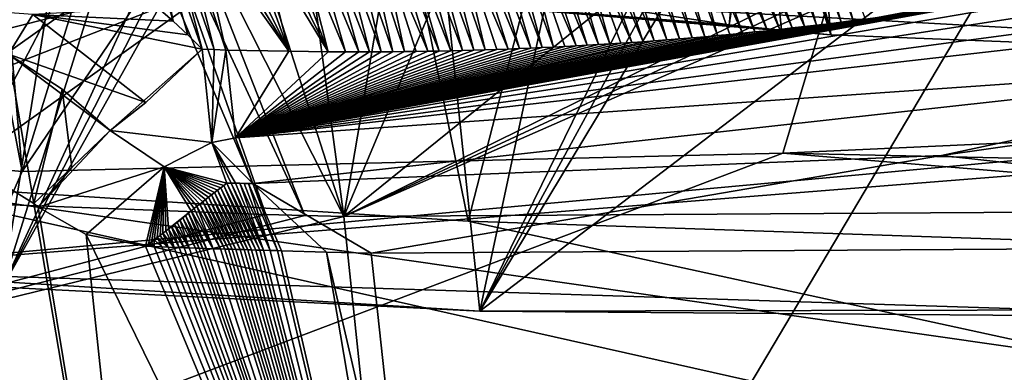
# Model space of a CAD drawing. Header units: metres. Extents: x -147 to 294, y -23 to 81.
# Tile 497 of 656: x 229.338 to 231.116, y 24.002 to 24.639. Entities that reach past the tile are written whole.
import ezdxf

# ---------------------------------------------------------------- set-up
doc = ezdxf.new("R2010")
doc.units = ezdxf.units.M
doc.layers.add('solid_AVA_153', color=7, linetype='CONTINUOUS')

msp = doc.modelspace()

# ---------------------------------------------------------------- linework, layer by layer
at = {"layer": 'solid_AVA_153'}
for points in [[(234.527771, 28.299406, 254.160568), (235.382919, 20.174784, 271.545105), (221.667358, 19.119045, 269.910767)], [(223.232788, 27.505173, 252.498367), (234.527771, 28.299406, 254.160568), (221.667358, 19.119045, 269.910767)], [(231.788284, 27.968613, 167.81636), (229.342712, 24.364538, 167.090698), (230.716019, 24.397804, 167.066559)], [(230.418427, 27.847347, 167.82135), (229.342712, 24.364538, 167.090698), (231.788284, 27.968613, 167.81636)], [(231.788284, 27.968613, 167.81636), (230.716019, 24.397804, 167.066559), (232.094391, 24.461035, 167.048798)], [(229.048569, 27.735134, 167.828293), (229.342712, 24.364538, 167.090698), (230.418427, 27.847347, 167.82135)], [(228.693146, 27.772011, 167.697784), (228.984421, 24.396385, 166.955826), (229.342712, 24.364538, 167.090698)], [(228.693146, 27.772011, 167.697784), (229.342712, 24.364538, 167.090698), (229.048569, 27.735134, 167.828293)], [(231.422058, 24.233898, 136.420288), (231.053345, 27.463837, 137.276535), (231.062439, 27.465784, 137.27301)], [(231.431946, 24.233759, 136.415985), (231.062439, 27.465784, 137.27301), (231.071548, 27.46773, 137.269501)], [(231.431946, 24.233759, 136.415985), (231.422058, 24.233898, 136.420288), (231.062439, 27.465784, 137.27301)], [(231.441818, 24.233624, 136.411713), (231.071548, 27.46773, 137.269501), (231.080643, 27.469671, 137.266006)], [(231.441818, 24.233624, 136.411713), (231.431946, 24.233759, 136.415985), (231.071548, 27.46773, 137.269501)], [(231.451691, 24.23349, 136.407455), (231.080643, 27.469671, 137.266006), (231.089752, 27.471611, 137.262527)], [(231.451691, 24.23349, 136.407455), (231.441818, 24.233624, 136.411713), (231.080643, 27.469671, 137.266006)], [(231.451691, 24.23349, 136.407455), (231.089752, 27.471611, 137.262527), (231.098877, 27.473549, 137.259064)], [(231.461548, 24.23336, 136.403214), (231.098877, 27.473549, 137.259064), (231.107986, 27.475481, 137.2556)], [(231.461548, 24.23336, 136.403214), (231.451691, 24.23349, 136.407455), (231.098877, 27.473549, 137.259064)], [(231.47139, 24.233234, 136.399002), (231.107986, 27.475481, 137.2556), (231.117111, 27.477413, 137.252151)], [(231.47139, 24.233234, 136.399002), (231.461548, 24.23336, 136.403214), (231.107986, 27.475481, 137.2556)], [(231.332581, 24.235291, 136.459961), (230.971695, 27.446177, 137.308716), (230.980759, 27.448151, 137.305099)], [(231.34256, 24.235123, 136.455475), (230.980759, 27.448151, 137.305099), (230.989807, 27.450121, 137.301483)], [(231.34256, 24.235123, 136.455475), (231.332581, 24.235291, 136.459961), (230.980759, 27.448151, 137.305099)], [(231.352539, 24.234959, 136.450989), (230.989807, 27.450121, 137.301483), (230.998871, 27.452089, 137.297882)], [(231.352539, 24.234959, 136.450989), (231.34256, 24.235123, 136.455475), (230.989807, 27.450121, 137.301483)], [(231.362503, 24.234797, 136.446533), (230.998871, 27.452089, 137.297882), (231.007935, 27.454054, 137.294296)], [(231.362503, 24.234797, 136.446533), (231.352539, 24.234959, 136.450989), (230.998871, 27.452089, 137.297882)], [(231.372452, 24.234638, 136.442108), (231.007935, 27.454054, 137.294296), (231.017014, 27.456017, 137.290726)], [(231.372452, 24.234638, 136.442108), (231.362503, 24.234797, 136.446533), (231.007935, 27.454054, 137.294296)], [(231.382401, 24.234484, 136.437698), (231.017014, 27.456017, 137.290726), (231.026093, 27.457975, 137.287155)], [(231.382401, 24.234484, 136.437698), (231.372452, 24.234638, 136.442108), (231.017014, 27.456017, 137.290726)], [(231.392334, 24.234333, 136.433319), (231.026093, 27.457975, 137.287155), (231.035172, 27.459932, 137.2836)], [(231.392334, 24.234333, 136.433319), (231.382401, 24.234484, 136.437698), (231.026093, 27.457975, 137.287155)], [(231.402252, 24.234184, 136.428955), (231.035172, 27.459932, 137.2836), (231.04425, 27.461885, 137.28006)], [(231.402252, 24.234184, 136.428955), (231.392334, 24.234333, 136.433319), (231.035172, 27.459932, 137.2836)], [(231.412155, 24.234039, 136.424606), (231.04425, 27.461885, 137.28006), (231.053345, 27.463837, 137.276535)], [(231.412155, 24.234039, 136.424606), (231.402252, 24.234184, 136.428955), (231.04425, 27.461885, 137.28006)], [(231.422058, 24.233898, 136.420288), (231.412155, 24.234039, 136.424606), (231.053345, 27.463837, 137.276535)], [(229.573975, 27.089916, 138.051453), (230.962646, 27.444201, 137.312363), (230.148026, 24.274893, 137.127045)], [(230.962646, 27.444201, 137.312363), (231.322632, 24.235458, 136.464462), (230.148026, 24.274893, 137.127045)], [(230.971695, 27.446177, 137.308716), (231.322632, 24.235458, 136.464462), (230.962646, 27.444201, 137.312363)], [(231.332581, 24.235291, 136.459961), (231.322632, 24.235458, 136.464462), (230.971695, 27.446177, 137.308716)], [(229.573975, 27.089916, 138.051453), (228.658447, 24.377438, 138.441971), (228.385376, 26.680498, 139.061249)], [(229.573975, 27.089916, 138.051453), (228.85643, 24.361027, 138.227112), (228.658447, 24.377438, 138.441971)], [(229.573975, 27.089916, 138.051453), (229.060745, 24.344807, 138.020325), (228.85643, 24.361027, 138.227112)], [(229.573975, 27.089916, 138.051453), (230.148026, 24.274893, 137.127045), (229.060745, 24.344807, 138.020325)], [(230.403793, 24.661949, 148.47113), (230.61908, 24.629347, 148.799438), (230.846268, 26.868238, 149.666443)], [(230.846268, 26.868238, 149.666443), (230.61908, 24.629347, 148.799438), (230.893021, 26.847998, 149.707748)], [(230.893021, 26.847998, 149.707748), (230.61908, 24.629347, 148.799438), (230.676331, 25.002514, 148.966187)], [(230.968872, 26.822517, 149.755569), (230.859222, 26.156347, 149.471207), (232.763168, 24.534174, 149.843094)], [(232.752899, 26.800659, 150.500519), (230.968872, 26.822517, 149.755569), (232.763168, 24.534174, 149.843094)], [(227.92778, 24.270731, 266.116913), (230.11496, 26.284615, 262.166473), (225.62291, 25.173506, 263.347839)], [(227.92778, 24.270731, 266.116913), (231.342484, 25.136766, 265.190857), (230.11496, 26.284615, 262.166473)], [(230.859222, 26.156347, 149.471207), (230.75235, 25.48901, 149.181061), (232.763168, 24.534174, 149.843094)], [(232.321213, 25.754478, 159.263), (232.56311, 24.117029, 158.804382), (230.169098, 24.112486, 158.650375)], [(231.115067, 25.681671, 159.181564), (232.321213, 25.754478, 159.263), (230.169098, 24.112486, 158.650375)], [(231.018219, 25.672279, 159.172348), (231.115067, 25.681671, 159.181564), (230.169098, 24.112486, 158.650375)], [(231.018219, 25.672279, 159.172348), (230.169098, 24.112486, 158.650375), (230.923355, 25.654316, 159.160538)], [(230.475861, 25.548956, 159.095535), (230.923355, 25.654316, 159.160538), (230.169098, 24.112486, 158.650375)], [(229.24559, 25.577009, 158.937607), (229.516846, 25.468845, 158.961182), (229.307098, 24.155605, 158.516327)], [(230.475861, 25.548956, 159.095535), (230.169098, 24.112486, 158.650375), (230.028778, 25.445148, 159.025528)], [(230.75235, 25.48901, 149.181061), (230.743423, 25.432362, 149.156174), (232.763168, 24.534174, 149.843094)], [(229.516846, 25.468845, 158.961182), (229.697723, 25.406355, 158.973022), (229.307098, 24.155605, 158.516327)], [(230.028778, 25.445148, 159.025528), (230.169098, 24.112486, 158.650375), (229.307098, 24.155605, 158.516327)], [(229.957535, 25.428844, 159.01355), (230.028778, 25.445148, 159.025528), (229.307098, 24.155605, 158.516327)], [(229.886398, 25.412807, 159.000732), (229.957535, 25.428844, 159.01355), (229.307098, 24.155605, 158.516327)], [(230.743423, 25.432362, 149.156174), (230.734528, 25.375822, 149.131317), (232.763168, 24.534174, 149.843094)], [(229.697723, 25.406355, 158.973022), (229.886398, 25.412807, 159.000732), (229.307098, 24.155605, 158.516327)], [(230.734528, 25.375822, 149.131317), (230.676331, 25.002514, 148.966187), (230.80278, 24.611559, 148.925262)], [(230.734528, 25.375822, 149.131317), (230.80278, 24.611559, 148.925262), (232.763168, 24.534174, 149.843094)], [(230.263031, 23.315866, 268.81488), (231.342484, 25.136766, 265.190857), (227.92778, 24.270731, 266.116913)], [(230.263031, 23.315866, 268.81488), (232.590057, 23.918365, 268.171967), (231.342484, 25.136766, 265.190857)], [(230.676331, 25.002514, 148.966187), (230.61908, 24.629347, 148.799438), (230.713699, 24.62002, 148.865311)], [(230.676331, 25.002514, 148.966187), (230.713699, 24.62002, 148.865311), (230.80278, 24.611559, 148.925262)], [(229.698273, 24.703781, 148.853714), (225.137283, 24.96719, 155.149841), (226.473511, 24.547827, 157.022064)], [(229.523041, 24.903221, 163.86499), (229.783081, 24.286993, 160.594879), (229.212082, 24.308926, 160.512512)], [(229.395142, 24.895084, 163.784805), (229.523041, 24.903221, 163.86499), (229.212082, 24.308926, 160.512512)], [(229.395142, 24.895084, 163.784805), (229.212082, 24.308926, 160.512512), (229.322922, 24.872482, 163.64061)], [(229.566711, 24.902809, 163.873932), (229.783081, 24.286993, 160.594879), (229.523041, 24.903221, 163.86499)], [(229.566711, 24.902809, 163.873932), (229.853256, 24.285063, 160.602249), (229.783081, 24.286993, 160.594879)], [(229.612091, 24.901064, 163.875748), (229.853256, 24.285063, 160.602249), (229.566711, 24.902809, 163.873932)], [(229.612091, 24.901064, 163.875748), (229.923416, 24.28314, 160.608994), (229.853256, 24.285063, 160.602249)], [(229.727356, 24.895222, 163.871201), (229.923416, 24.28314, 160.608994), (229.612091, 24.901064, 163.875748)], [(229.727356, 24.895222, 163.871201), (229.842606, 24.889721, 163.86673), (229.923416, 24.28314, 160.608994)], [(230.026627, 24.88884, 163.897263), (229.923416, 24.28314, 160.608994), (229.842606, 24.889721, 163.86673)], [(229.923416, 24.28314, 160.608994), (231.254242, 24.902655, 164.073624), (231.334381, 24.903593, 164.078384)], [(232.427322, 24.299202, 160.781281), (229.923416, 24.28314, 160.608994), (231.334381, 24.903593, 164.078384)], [(229.923416, 24.28314, 160.608994), (230.183395, 24.902811, 163.999008), (230.685028, 24.898994, 164.036301)], [(230.026627, 24.88884, 163.897263), (230.183395, 24.902811, 163.999008), (229.923416, 24.28314, 160.608994)], [(229.923416, 24.28314, 160.608994), (231.176498, 24.899879, 164.068405), (231.254242, 24.902655, 164.073624)], [(229.923416, 24.28314, 160.608994), (230.685028, 24.898994, 164.036301), (231.176498, 24.899879, 164.068405)], [(230.755157, 24.6264, 161.536209), (230.659195, 24.888773, 161.576782), (230.637756, 24.885973, 161.565826)], [(230.755157, 24.6264, 161.536209), (230.680664, 24.891544, 161.587875), (230.659195, 24.888773, 161.576782)], [(230.777313, 24.628988, 161.548462), (230.702164, 24.894283, 161.599106), (230.680664, 24.891544, 161.587875)], [(230.755157, 24.6264, 161.536209), (230.777313, 24.628988, 161.548462), (230.680664, 24.891544, 161.587875)], [(230.799393, 24.631639, 161.560837), (230.723709, 24.89699, 161.610474), (230.702164, 24.894283, 161.599106)], [(230.777313, 24.628988, 161.548462), (230.799393, 24.631639, 161.560837), (230.702164, 24.894283, 161.599106)], [(230.821411, 24.634359, 161.573364), (230.74527, 24.899664, 161.621994), (230.723709, 24.89699, 161.610474)], [(230.799393, 24.631639, 161.560837), (230.821411, 24.634359, 161.573364), (230.723709, 24.89699, 161.610474)], [(230.843338, 24.637152, 161.586029), (230.766861, 24.902304, 161.633667), (230.74527, 24.899664, 161.621994)], [(230.821411, 24.634359, 161.573364), (230.843338, 24.637152, 161.586029), (230.74527, 24.899664, 161.621994)], [(230.843338, 24.637152, 161.586029), (230.865219, 24.640009, 161.598831), (230.766861, 24.902304, 161.633667)], [(229.543777, 24.879955, 161.216949), (229.587524, 24.661041, 161.157669), (229.615341, 24.636473, 161.155014)], [(229.570816, 24.861389, 161.216232), (229.543777, 24.879955, 161.216949), (229.615341, 24.636473, 161.155014)], [(230.598129, 24.610125, 161.454529), (230.527908, 24.871094, 161.511536), (230.503418, 24.867661, 161.499847)], [(230.643356, 24.614426, 161.477112), (230.552475, 24.874496, 161.523422), (230.527908, 24.871094, 161.511536)], [(230.620773, 24.612244, 161.465744), (230.643356, 24.614426, 161.477112), (230.527908, 24.871094, 161.511536)], [(230.598129, 24.610125, 161.454529), (230.620773, 24.612244, 161.465744), (230.527908, 24.871094, 161.511536)], [(230.665848, 24.616676, 161.488632), (230.573715, 24.877405, 161.533813), (230.552475, 24.874496, 161.523422)], [(230.643356, 24.614426, 161.477112), (230.665848, 24.616676, 161.488632), (230.552475, 24.874496, 161.523422)], [(230.688293, 24.619003, 161.500305), (230.595016, 24.880287, 161.544342), (230.573715, 24.877405, 161.533813)], [(230.665848, 24.616676, 161.488632), (230.688293, 24.619003, 161.500305), (230.573715, 24.877405, 161.533813)], [(230.710648, 24.621401, 161.512131), (230.616364, 24.883144, 161.555008), (230.595016, 24.880287, 161.544342)], [(230.688293, 24.619003, 161.500305), (230.710648, 24.621401, 161.512131), (230.595016, 24.880287, 161.544342)], [(230.732941, 24.623869, 161.524094), (230.637756, 24.885973, 161.565826), (230.616364, 24.883144, 161.555008)], [(230.710648, 24.621401, 161.512131), (230.732941, 24.623869, 161.524094), (230.616364, 24.883144, 161.555008)], [(230.732941, 24.623869, 161.524094), (230.755157, 24.6264, 161.536209), (230.637756, 24.885973, 161.565826)], [(229.570816, 24.861389, 161.216232), (229.615341, 24.636473, 161.155014), (229.642166, 24.611256, 161.152084)], [(229.570816, 24.861389, 161.216232), (229.642166, 24.611256, 161.152084), (229.66803, 24.585445, 161.148895)], [(229.598999, 24.844454, 161.216263), (229.570816, 24.861389, 161.216232), (229.66803, 24.585445, 161.148895)], [(230.483887, 24.60059, 161.400772), (230.406403, 24.853657, 161.45491), (230.382401, 24.850098, 161.444122)], [(230.506882, 24.602345, 161.411209), (230.430496, 24.857195, 161.465866), (230.406403, 24.853657, 161.45491)], [(230.483887, 24.60059, 161.400772), (230.506882, 24.602345, 161.411209), (230.406403, 24.853657, 161.45491)], [(230.5298, 24.604177, 161.421799), (230.454712, 24.860708, 161.477005), (230.430496, 24.857195, 161.465866)], [(230.506882, 24.602345, 161.411209), (230.5298, 24.604177, 161.421799), (230.430496, 24.857195, 161.465866)], [(230.552643, 24.606089, 161.432556), (230.479019, 24.864197, 161.488327), (230.454712, 24.860708, 161.477005)], [(230.5298, 24.604177, 161.421799), (230.552643, 24.606089, 161.432556), (230.454712, 24.860708, 161.477005)], [(230.575424, 24.608072, 161.443466), (230.503418, 24.867661, 161.499847), (230.479019, 24.864197, 161.488327)], [(230.552643, 24.606089, 161.432556), (230.575424, 24.608072, 161.443466), (230.479019, 24.864197, 161.488327)], [(230.575424, 24.608072, 161.443466), (230.598129, 24.610125, 161.454529), (230.503418, 24.867661, 161.499847)], [(229.598999, 24.844454, 161.216263), (229.66803, 24.585445, 161.148895), (229.689377, 24.584728, 161.152756)], [(229.628143, 24.829241, 161.217087), (229.598999, 24.844454, 161.216263), (229.689377, 24.584728, 161.152756)], [(230.363266, 24.592602, 161.349167), (230.287537, 24.835644, 161.402847), (230.264053, 24.831964, 161.39299)], [(230.383484, 24.593794, 161.357452), (230.311111, 24.839296, 161.412888), (230.287537, 24.835644, 161.402847)], [(230.363266, 24.592602, 161.349167), (230.383484, 24.593794, 161.357452), (230.287537, 24.835644, 161.402847)], [(230.403671, 24.595043, 161.365875), (230.334778, 24.84292, 161.423126), (230.311111, 24.839296, 161.412888)], [(230.383484, 24.593794, 161.357452), (230.403671, 24.595043, 161.365875), (230.311111, 24.839296, 161.412888)], [(230.443878, 24.59771, 161.383072), (230.358536, 24.846519, 161.433533), (230.334778, 24.84292, 161.423126)], [(230.423798, 24.59635, 161.374405), (230.443878, 24.59771, 161.383072), (230.334778, 24.84292, 161.423126)], [(230.403671, 24.595043, 161.365875), (230.423798, 24.59635, 161.374405), (230.334778, 24.84292, 161.423126)], [(230.463913, 24.599123, 161.391861), (230.382401, 24.850098, 161.444122), (230.358536, 24.846519, 161.433533)], [(230.443878, 24.59771, 161.383072), (230.463913, 24.599123, 161.391861), (230.358536, 24.846519, 161.433533)], [(230.463913, 24.599123, 161.391861), (230.483887, 24.60059, 161.400772), (230.382401, 24.850098, 161.444122)], [(229.628143, 24.829241, 161.217087), (229.689377, 24.584728, 161.152756), (229.710648, 24.584087, 161.156708)], [(229.658066, 24.815826, 161.218719), (229.628143, 24.829241, 161.217087), (229.710648, 24.584087, 161.156708)], [(230.24086, 24.586636, 161.302124), (230.171066, 24.816973, 161.355392), (230.148056, 24.813156, 161.346451)], [(230.261383, 24.587492, 161.309647), (230.194168, 24.820761, 161.364517), (230.171066, 24.816973, 161.355392)], [(230.24086, 24.586636, 161.302124), (230.261383, 24.587492, 161.309647), (230.171066, 24.816973, 161.355392)], [(230.281845, 24.588404, 161.317291), (230.217377, 24.824522, 161.373825), (230.194168, 24.820761, 161.364517)], [(230.261383, 24.587492, 161.309647), (230.281845, 24.588404, 161.317291), (230.194168, 24.820761, 161.364517)], [(230.302277, 24.589373, 161.325073), (230.240677, 24.828257, 161.383316), (230.217377, 24.824522, 161.373825)], [(230.281845, 24.588404, 161.317291), (230.302277, 24.589373, 161.325073), (230.217377, 24.824522, 161.373825)], [(230.342987, 24.591471, 161.341003), (230.264053, 24.831964, 161.39299), (230.240677, 24.828257, 161.383316)], [(230.322647, 24.590395, 161.332977), (230.342987, 24.591471, 161.341003), (230.240677, 24.828257, 161.383316)], [(230.302277, 24.589373, 161.325073), (230.322647, 24.590395, 161.332977), (230.240677, 24.828257, 161.383316)], [(230.342987, 24.591471, 161.341003), (230.363266, 24.592602, 161.349167), (230.264053, 24.831964, 161.39299)], [(229.658066, 24.815826, 161.218719), (229.710648, 24.584087, 161.156708), (229.824158, 24.582001, 161.180374)], [(229.688522, 24.804264, 161.221222), (229.658066, 24.815826, 161.218719), (229.824158, 24.582001, 161.180374)], [(229.719055, 24.794628, 161.224594), (229.688522, 24.804264, 161.221222), (229.824158, 24.582001, 161.180374)], [(230.137589, 24.583239, 161.26651), (230.079559, 24.801544, 161.32074), (230.056915, 24.797621, 161.312546)], [(230.158325, 24.583803, 161.273361), (230.102295, 24.805443, 161.329132), (230.079559, 24.801544, 161.32074)], [(230.137589, 24.583239, 161.26651), (230.158325, 24.583803, 161.273361), (230.079559, 24.801544, 161.32074)], [(230.179031, 24.584423, 161.28035), (230.125122, 24.809313, 161.337692), (230.102295, 24.805443, 161.329132)], [(230.158325, 24.583803, 161.273361), (230.179031, 24.584423, 161.28035), (230.102295, 24.805443, 161.329132)], [(230.220306, 24.585838, 161.294739), (230.148056, 24.813156, 161.346451), (230.125122, 24.809313, 161.337692)], [(230.199692, 24.5851, 161.287476), (230.220306, 24.585838, 161.294739), (230.125122, 24.809313, 161.337692)], [(230.179031, 24.584423, 161.28035), (230.199692, 24.5851, 161.287476), (230.125122, 24.809313, 161.337692)], [(230.220306, 24.585838, 161.294739), (230.24086, 24.586636, 161.302124), (230.148056, 24.813156, 161.346451)], [(229.749649, 24.786831, 161.228836), (229.719055, 24.794628, 161.224594), (229.824158, 24.582001, 161.180374)], [(229.773575, 24.781982, 161.232712), (229.749649, 24.786831, 161.228836), (229.824158, 24.582001, 161.180374)], [(229.773575, 24.781982, 161.232712), (229.824158, 24.582001, 161.180374), (229.895065, 24.580711, 161.19693)], [(229.797729, 24.778187, 161.237061), (229.773575, 24.781982, 161.232712), (229.895065, 24.580711, 161.19693)], [(229.943756, 24.778015, 161.273727), (230.012222, 24.581059, 161.228149), (229.967255, 24.781649, 161.281601)], [(230.033218, 24.581276, 161.234207), (229.989517, 24.785681, 161.289063), (229.967255, 24.781649, 161.281601)], [(230.012222, 24.581059, 161.228149), (230.033218, 24.581276, 161.234207), (229.967255, 24.781649, 161.281601)], [(230.075089, 24.581888, 161.246719), (230.011887, 24.789688, 161.296707), (229.989517, 24.785681, 161.289063)], [(230.054169, 24.581553, 161.240402), (230.075089, 24.581888, 161.246719), (229.989517, 24.785681, 161.289063)], [(230.033218, 24.581276, 161.234207), (230.054169, 24.581553, 161.240402), (229.989517, 24.785681, 161.289063)], [(230.095963, 24.582281, 161.253189), (230.034348, 24.793667, 161.304535), (230.011887, 24.789688, 161.296707)], [(230.075089, 24.581888, 161.246719), (230.095963, 24.582281, 161.253189), (230.011887, 24.789688, 161.296707)], [(230.116791, 24.582731, 161.259781), (230.056915, 24.797621, 161.312546), (230.034348, 24.793667, 161.304535)], [(230.095963, 24.582281, 161.253189), (230.116791, 24.582731, 161.259781), (230.034348, 24.793667, 161.304535)], [(230.116791, 24.582731, 161.259781), (230.137589, 24.583239, 161.26651), (230.056915, 24.797621, 161.312546)], [(229.728271, 24.425663, 161.056717), (231.606567, 24.778027, 162.12851), (231.593262, 24.774866, 162.117523)], [(229.728271, 24.425663, 161.056717), (231.622879, 24.749063, 162.13205), (231.606567, 24.778027, 162.12851)], [(229.728271, 24.425663, 161.056717), (231.593262, 24.774866, 162.117523), (231.578354, 24.771357, 162.10527)], [(229.728271, 24.425663, 161.056717), (231.578354, 24.771357, 162.10527), (231.56337, 24.767866, 162.093033)], [(229.728271, 24.425663, 161.056717), (231.56337, 24.767866, 162.093033), (231.543518, 24.763294, 162.076904)], [(229.728271, 24.425663, 161.056717), (231.543518, 24.763294, 162.076904), (231.513794, 24.756554, 162.052948)], [(229.822159, 24.775452, 161.241913), (229.797729, 24.778187, 161.237061), (229.895065, 24.580711, 161.19693)], [(229.846756, 24.773806, 161.247253), (229.822159, 24.775452, 161.241913), (229.895065, 24.580711, 161.19693)], [(229.846756, 24.773806, 161.247253), (229.895065, 24.580711, 161.19693), (229.926727, 24.580757, 161.204971)], [(229.871307, 24.773254, 161.253113), (229.846756, 24.773806, 161.247253), (229.926727, 24.580757, 161.204971)], [(229.895706, 24.773787, 161.259476), (229.871307, 24.773254, 161.253113), (229.950531, 24.580729, 161.211182)], [(229.871307, 24.773254, 161.253113), (229.926727, 24.580757, 161.204971), (229.950531, 24.580729, 161.211182)], [(229.919891, 24.775383, 161.266357), (229.895706, 24.773787, 161.259476), (229.970108, 24.580795, 161.216431)], [(229.895706, 24.773787, 161.259476), (229.950531, 24.580729, 161.211182), (229.970108, 24.580795, 161.216431)], [(229.943756, 24.778015, 161.273727), (229.919891, 24.775383, 161.266357), (229.991196, 24.580898, 161.222229)], [(229.919891, 24.775383, 161.266357), (229.970108, 24.580795, 161.216431), (229.991196, 24.580898, 161.222229)], [(229.943756, 24.778015, 161.273727), (229.991196, 24.580898, 161.222229), (230.012222, 24.581059, 161.228149)], [(229.728271, 24.425663, 161.056717), (231.513794, 24.756554, 162.052948), (231.505142, 24.754614, 162.046021)], [(229.728271, 24.425663, 161.056717), (231.505142, 24.754614, 162.046021), (231.495636, 24.752499, 162.038437)], [(229.728271, 24.425663, 161.056717), (231.495636, 24.752499, 162.038437), (231.485245, 24.750198, 162.030182)], [(229.728271, 24.425663, 161.056717), (231.485245, 24.750198, 162.030182), (231.473846, 24.74769, 162.021149)], [(229.728271, 24.425663, 161.056717), (231.640244, 24.720163, 162.132675), (231.622879, 24.749063, 162.13205)], [(229.728271, 24.425663, 161.056717), (231.473846, 24.74769, 162.021149), (231.462021, 24.745106, 162.011826)], [(229.728271, 24.425663, 161.056717), (231.462021, 24.745106, 162.011826), (231.447952, 24.742048, 162.000778)], [(229.728271, 24.425663, 161.056717), (231.447952, 24.742048, 162.000778), (231.42569, 24.737255, 161.983414)], [(229.728271, 24.425663, 161.056717), (231.42569, 24.737255, 161.983414), (231.401764, 24.732176, 161.964905)], [(229.728271, 24.425663, 161.056717), (231.401764, 24.732176, 161.964905), (231.377792, 24.727169, 161.946548)], [(229.728271, 24.425663, 161.056717), (231.377792, 24.727169, 161.946548), (231.35376, 24.72224, 161.928314)], [(229.728271, 24.425663, 161.056717), (231.35376, 24.72224, 161.928314), (231.329636, 24.717381, 161.910187)], [(229.728271, 24.425663, 161.056717), (231.666183, 24.684311, 162.130875), (231.640244, 24.720163, 162.132675)], [(229.728271, 24.425663, 161.056717), (231.329636, 24.717381, 161.910187), (231.30545, 24.71258, 161.892197)], [(229.728271, 24.425663, 161.056717), (231.30545, 24.71258, 161.892197), (231.281189, 24.707836, 161.874329)], [(229.698273, 24.703781, 148.853714), (226.473511, 24.547827, 157.022064), (228.475113, 24.226765, 158.265503)], [(229.698273, 24.703781, 148.853714), (228.475113, 24.226765, 158.265503), (228.975861, 24.185778, 158.346252)], [(229.698273, 24.703781, 148.853714), (228.975861, 24.185778, 158.346252), (232.763168, 24.534174, 149.843094)], [(229.698273, 24.703781, 148.853714), (232.763168, 24.534174, 149.843094), (230.80278, 24.611559, 148.925262)], [(229.698273, 24.703781, 148.853714), (230.80278, 24.611559, 148.925262), (230.713699, 24.62002, 148.865311)], [(229.698273, 24.703781, 148.853714), (230.713699, 24.62002, 148.865311), (230.61908, 24.629347, 148.799438)], [(229.698273, 24.703781, 148.853714), (230.61908, 24.629347, 148.799438), (230.403793, 24.661949, 148.47113)], [(229.728271, 24.425663, 161.056717), (231.281189, 24.707836, 161.874329), (231.256836, 24.703159, 161.856598)], [(229.728271, 24.425663, 161.056717), (231.256836, 24.703159, 161.856598), (231.232407, 24.698559, 161.838989)], [(229.728271, 24.425663, 161.056717), (231.232407, 24.698559, 161.838989), (231.207886, 24.694042, 161.821518)], [(229.728271, 24.425663, 161.056717), (231.207886, 24.694042, 161.821518), (231.183289, 24.689592, 161.804184)], [(229.362289, 24.648186, 161.076492), (228.942978, 24.679369, 160.875778), (229.318222, 24.576292, 160.928345)], [(229.728271, 24.425663, 161.056717), (231.183289, 24.689592, 161.804184), (231.1586, 24.685205, 161.786987)], [(229.728271, 24.425663, 161.056717), (231.1586, 24.685205, 161.786987), (231.13382, 24.680887, 161.769943)], [(229.728271, 24.425663, 161.056717), (231.698151, 24.650856, 162.127838), (231.666183, 24.684311, 162.130875)], [(229.728271, 24.425663, 161.056717), (231.13382, 24.680887, 161.769943), (231.108963, 24.676647, 161.753052)], [(229.728271, 24.425663, 161.056717), (231.108963, 24.676647, 161.753052), (231.084015, 24.672491, 161.736298)], [(234.910858, 24.658022, 150.159393), (228.975861, 24.185778, 158.346252), (231.63533, 24.100626, 158.658386)], [(232.763168, 24.534174, 149.843094), (228.975861, 24.185778, 158.346252), (234.910858, 24.658022, 150.159393)], [(229.615341, 24.636473, 161.155014), (229.587524, 24.661041, 161.157669), (229.362289, 24.648186, 161.076492)], [(229.728271, 24.425663, 161.056717), (231.084015, 24.672491, 161.736298), (231.058975, 24.668425, 161.719711)], [(229.728271, 24.425663, 161.056717), (231.058975, 24.668425, 161.719711), (231.037704, 24.665035, 161.705795)], [(229.728271, 24.425663, 161.056717), (231.037704, 24.665035, 161.705795), (231.016388, 24.661695, 161.692001)], [(229.728271, 24.425663, 161.056717), (231.016388, 24.661695, 161.692001), (230.994995, 24.658411, 161.678329)], [(229.728271, 24.425663, 161.056717), (230.994995, 24.658411, 161.678329), (230.973526, 24.655188, 161.664764)], [(229.566055, 24.489477, 161.05748), (229.362289, 24.648186, 161.076492), (229.318222, 24.576292, 160.928345)], [(229.642166, 24.611256, 161.152084), (229.615341, 24.636473, 161.155014), (229.362289, 24.648186, 161.076492)], [(229.66803, 24.585445, 161.148895), (229.642166, 24.611256, 161.152084), (229.362289, 24.648186, 161.076492)], [(229.566055, 24.489477, 161.05748), (229.66803, 24.585445, 161.148895), (229.362289, 24.648186, 161.076492)], [(229.728271, 24.425663, 161.056717), (230.973526, 24.655188, 161.664764), (230.952011, 24.652029, 161.651321)], [(229.728271, 24.425663, 161.056717), (230.952011, 24.652029, 161.651321), (230.930405, 24.648937, 161.638016)], [(229.728271, 24.425663, 161.056717), (231.840591, 24.573181, 162.121826), (231.698151, 24.650856, 162.127838)], [(229.728271, 24.425663, 161.056717), (230.930405, 24.648937, 161.638016), (230.908737, 24.645908, 161.624832)], [(229.728271, 24.425663, 161.056717), (230.908737, 24.645908, 161.624832), (230.887009, 24.642931, 161.611771)], [(229.728271, 24.425663, 161.056717), (230.887009, 24.642931, 161.611771), (230.865219, 24.640009, 161.598831)], [(229.728271, 24.425663, 161.056717), (230.865219, 24.640009, 161.598831), (230.843338, 24.637152, 161.586029)], [(229.728271, 24.425663, 161.056717), (230.843338, 24.637152, 161.586029), (230.821411, 24.634359, 161.573364)], [(229.728271, 24.425663, 161.056717), (230.821411, 24.634359, 161.573364), (230.799393, 24.631639, 161.560837)], [(229.728271, 24.425663, 161.056717), (230.799393, 24.631639, 161.560837), (230.777313, 24.628988, 161.548462)], [(229.728271, 24.425663, 161.056717), (230.777313, 24.628988, 161.548462), (230.755157, 24.6264, 161.536209)], [(229.728271, 24.425663, 161.056717), (230.755157, 24.6264, 161.536209), (230.732941, 24.623869, 161.524094)], [(229.728271, 24.425663, 161.056717), (230.732941, 24.623869, 161.524094), (230.710648, 24.621401, 161.512131)], [(229.728271, 24.425663, 161.056717), (230.710648, 24.621401, 161.512131), (230.688293, 24.619003, 161.500305)], [(229.728271, 24.425663, 161.056717), (230.688293, 24.619003, 161.500305), (230.665848, 24.616676, 161.488632)], [(229.728271, 24.425663, 161.056717), (230.665848, 24.616676, 161.488632), (230.643356, 24.614426, 161.477112)], [(229.728271, 24.425663, 161.056717), (230.643356, 24.614426, 161.477112), (230.620773, 24.612244, 161.465744)], [(229.728271, 24.425663, 161.056717), (230.620773, 24.612244, 161.465744), (230.598129, 24.610125, 161.454529)], [(229.728271, 24.425663, 161.056717), (230.598129, 24.610125, 161.454529), (230.575424, 24.608072, 161.443466)], [(229.728271, 24.425663, 161.056717), (230.575424, 24.608072, 161.443466), (230.552643, 24.606089, 161.432556)], [(229.728271, 24.425663, 161.056717), (230.552643, 24.606089, 161.432556), (230.5298, 24.604177, 161.421799)], [(229.728271, 24.425663, 161.056717), (230.5298, 24.604177, 161.421799), (230.506882, 24.602345, 161.411209)], [(229.566055, 24.489477, 161.05748), (229.501495, 24.438705, 160.911819), (229.66803, 24.585445, 161.148895)], [(229.685471, 24.417025, 161.037552), (229.66803, 24.585445, 161.148895), (229.501495, 24.438705, 160.911819)], [(229.685471, 24.417025, 161.037552), (229.689377, 24.584728, 161.152756), (229.66803, 24.585445, 161.148895)], [(229.728271, 24.425663, 161.056717), (230.506882, 24.602345, 161.411209), (230.483887, 24.60059, 161.400772)], [(229.728271, 24.425663, 161.056717), (230.483887, 24.60059, 161.400772), (230.463913, 24.599123, 161.391861)], [(229.728271, 24.425663, 161.056717), (230.463913, 24.599123, 161.391861), (230.443878, 24.59771, 161.383072)], [(229.728271, 24.425663, 161.056717), (230.443878, 24.59771, 161.383072), (230.423798, 24.59635, 161.374405)], [(229.728271, 24.425663, 161.056717), (230.423798, 24.59635, 161.374405), (230.403671, 24.595043, 161.365875)], [(229.728271, 24.425663, 161.056717), (230.403671, 24.595043, 161.365875), (230.383484, 24.593794, 161.357452)], [(229.728271, 24.425663, 161.056717), (230.383484, 24.593794, 161.357452), (230.363266, 24.592602, 161.349167)], [(229.728271, 24.425663, 161.056717), (230.363266, 24.592602, 161.349167), (230.342987, 24.591471, 161.341003)], [(229.728271, 24.425663, 161.056717), (230.342987, 24.591471, 161.341003), (230.322647, 24.590395, 161.332977)], [(229.728271, 24.425663, 161.056717), (230.322647, 24.590395, 161.332977), (230.302277, 24.589373, 161.325073)], [(229.728271, 24.425663, 161.056717), (230.302277, 24.589373, 161.325073), (230.281845, 24.588404, 161.317291)], [(229.728271, 24.425663, 161.056717), (230.281845, 24.588404, 161.317291), (230.261383, 24.587492, 161.309647)], [(229.728271, 24.425663, 161.056717), (230.261383, 24.587492, 161.309647), (230.24086, 24.586636, 161.302124)], [(229.728271, 24.425663, 161.056717), (230.24086, 24.586636, 161.302124), (230.220306, 24.585838, 161.294739)], [(229.728271, 24.425663, 161.056717), (230.220306, 24.585838, 161.294739), (230.199692, 24.5851, 161.287476)], [(229.318222, 24.576292, 160.928345), (229.136322, 24.447624, 160.208771), (229.363739, 24.306721, 160.20787)], [(229.414825, 24.513287, 160.922928), (229.318222, 24.576292, 160.928345), (229.363739, 24.306721, 160.20787)], [(229.501495, 24.438705, 160.911819), (229.318222, 24.576292, 160.928345), (229.414825, 24.513287, 160.922928)], [(229.566055, 24.489477, 161.05748), (229.318222, 24.576292, 160.928345), (229.501495, 24.438705, 160.911819)], [(229.685471, 24.417025, 161.037552), (229.710648, 24.584087, 161.156708), (229.689377, 24.584728, 161.152756)], [(229.685471, 24.417025, 161.037552), (229.728271, 24.425663, 161.056717), (229.710648, 24.584087, 161.156708)], [(229.728271, 24.425663, 161.056717), (229.824158, 24.582001, 161.180374), (229.710648, 24.584087, 161.156708)], [(229.728271, 24.425663, 161.056717), (230.199692, 24.5851, 161.287476), (230.179031, 24.584423, 161.28035)], [(229.728271, 24.425663, 161.056717), (230.179031, 24.584423, 161.28035), (230.158325, 24.583803, 161.273361)], [(229.728271, 24.425663, 161.056717), (230.158325, 24.583803, 161.273361), (230.137589, 24.583239, 161.26651)], [(229.728271, 24.425663, 161.056717), (230.137589, 24.583239, 161.26651), (230.116791, 24.582731, 161.259781)], [(229.728271, 24.425663, 161.056717), (230.116791, 24.582731, 161.259781), (230.095963, 24.582281, 161.253189)], [(229.728271, 24.425663, 161.056717), (230.095963, 24.582281, 161.253189), (230.075089, 24.581888, 161.246719)], [(229.728271, 24.425663, 161.056717), (229.895065, 24.580711, 161.19693), (229.824158, 24.582001, 161.180374)], [(229.728271, 24.425663, 161.056717), (230.075089, 24.581888, 161.246719), (230.054169, 24.581553, 161.240402)], [(229.728271, 24.425663, 161.056717), (230.054169, 24.581553, 161.240402), (230.033218, 24.581276, 161.234207)], [(229.728271, 24.425663, 161.056717), (230.033218, 24.581276, 161.234207), (230.012222, 24.581059, 161.228149)], [(229.728271, 24.425663, 161.056717), (230.012222, 24.581059, 161.228149), (229.991196, 24.580898, 161.222229)], [(229.728271, 24.425663, 161.056717), (229.991196, 24.580898, 161.222229), (229.970108, 24.580795, 161.216431)], [(229.728271, 24.425663, 161.056717), (229.970108, 24.580795, 161.216431), (229.950531, 24.580729, 161.211182)], [(229.728271, 24.425663, 161.056717), (229.950531, 24.580729, 161.211182), (229.926727, 24.580757, 161.204971)], [(229.728271, 24.425663, 161.056717), (229.926727, 24.580757, 161.204971), (229.895065, 24.580711, 161.19693)], [(229.728271, 24.425663, 161.056717), (229.759338, 24.342915, 160.892029), (231.840591, 24.573181, 162.121826)], [(231.840591, 24.573181, 162.121826), (229.759338, 24.342915, 160.892029), (231.002609, 24.393333, 161.356888)], [(231.840591, 24.573181, 162.121826), (231.002609, 24.393333, 161.356888), (232.068008, 24.544531, 162.126297)], [(232.068008, 24.544531, 162.126297), (231.002609, 24.393333, 161.356888), (232.457977, 24.232742, 160.426422)], [(229.432404, 24.371941, 160.558411), (229.414825, 24.513287, 160.922928), (229.363739, 24.306721, 160.20787)], [(229.432404, 24.371941, 160.558411), (229.501495, 24.438705, 160.911819), (229.414825, 24.513287, 160.922928)], [(232.104187, 24.367735, 167.437683), (232.094391, 24.461035, 167.048798), (230.716019, 24.397804, 167.066559)], [(229.136322, 24.447624, 160.208771), (229.119995, 22.952814, 159.719757), (229.597916, 22.929737, 159.809052)], [(229.363739, 24.306721, 160.20787), (229.136322, 24.447624, 160.208771), (229.597916, 22.929737, 159.809052)], [(229.432404, 24.371941, 160.558411), (229.371902, 24.299925, 160.207169), (229.501495, 24.438705, 160.911819)], [(229.599503, 24.373274, 160.902237), (229.501495, 24.438705, 160.911819), (229.371902, 24.299925, 160.207169)], [(229.599503, 24.373274, 160.902237), (229.685471, 24.417025, 161.037552), (229.501495, 24.438705, 160.911819)], [(229.685471, 24.417025, 161.037552), (229.759338, 24.342915, 160.892029), (229.728271, 24.425663, 161.056717)], [(229.599503, 24.373274, 160.902237), (229.712387, 24.343699, 160.883255), (229.685471, 24.417025, 161.037552)], [(229.728119, 24.343395, 160.886139), (229.759338, 24.342915, 160.892029), (229.685471, 24.417025, 161.037552)], [(229.720261, 24.343515, 160.884689), (229.685471, 24.417025, 161.037552), (229.712387, 24.343699, 160.883255)], [(229.720261, 24.343515, 160.884689), (229.728119, 24.343395, 160.886139), (229.685471, 24.417025, 161.037552)], [(229.342712, 24.364538, 167.090698), (228.984421, 24.396385, 166.955826), (229.086716, 23.779724, 169.307129)], [(230.716019, 24.397804, 167.066559), (229.086716, 23.779724, 169.307129), (234.975662, 24.043077, 169.664902)], [(230.716019, 24.397804, 167.066559), (229.342712, 24.364538, 167.090698), (229.086716, 23.779724, 169.307129)], [(231.002609, 24.393333, 161.356888), (229.759338, 24.342915, 160.892029), (229.973251, 24.217148, 160.263428)], [(231.002609, 24.393333, 161.356888), (229.973251, 24.217148, 160.263428), (232.457977, 24.232742, 160.426422)], [(232.104187, 24.367735, 167.437683), (230.716019, 24.397804, 167.066559), (234.975662, 24.043077, 169.664902)], [(229.432404, 24.371941, 160.558411), (229.363739, 24.306721, 160.20787), (229.371902, 24.299925, 160.207169)], [(229.599503, 24.373274, 160.902237), (229.371902, 24.299925, 160.207169), (229.458481, 24.250763, 160.206482)], [(229.599503, 24.373274, 160.902237), (229.458481, 24.250763, 160.206482), (229.565674, 24.229549, 160.216858)], [(229.599503, 24.373274, 160.902237), (229.565674, 24.229549, 160.216858), (229.570923, 24.233423, 160.239792)], [(229.599503, 24.373274, 160.902237), (229.570923, 24.233423, 160.239792), (229.576157, 24.237312, 160.262802)], [(229.599503, 24.373274, 160.902237), (229.576157, 24.237312, 160.262802), (229.581375, 24.241219, 160.285873)], [(229.599503, 24.373274, 160.902237), (229.581375, 24.241219, 160.285873), (229.586594, 24.24514, 160.309006)], [(229.599503, 24.373274, 160.902237), (229.586594, 24.24514, 160.309006), (229.591797, 24.249077, 160.332199)], [(229.599503, 24.373274, 160.902237), (229.591797, 24.249077, 160.332199), (229.596985, 24.253031, 160.355469)], [(229.599503, 24.373274, 160.902237), (229.596985, 24.253031, 160.355469), (229.602173, 24.257002, 160.378799)], [(229.599503, 24.373274, 160.902237), (229.706833, 24.339445, 160.858658), (229.712387, 24.343699, 160.883255)], [(229.599503, 24.373274, 160.902237), (229.602173, 24.257002, 160.378799), (229.607346, 24.260986, 160.402206)], [(229.599503, 24.373274, 160.902237), (229.607346, 24.260986, 160.402206), (229.64801, 24.293472, 160.591827)], [(229.64801, 24.293472, 160.591827), (229.653137, 24.297596, 160.615799), (229.599503, 24.373274, 160.902237)], [(229.599503, 24.373274, 160.902237), (229.653137, 24.297596, 160.615799), (229.65831, 24.301731, 160.639832)], [(229.599503, 24.373274, 160.902237), (229.65831, 24.301731, 160.639832), (229.663559, 24.305874, 160.663925)], [(229.599503, 24.373274, 160.902237), (229.663559, 24.305874, 160.663925), (229.668839, 24.310028, 160.688065)], [(229.599503, 24.373274, 160.902237), (229.668839, 24.310028, 160.688065), (229.674164, 24.314194, 160.712265)], [(229.599503, 24.373274, 160.902237), (229.674164, 24.314194, 160.712265), (229.67952, 24.318373, 160.736526)], [(229.599503, 24.373274, 160.902237), (229.67952, 24.318373, 160.736526), (229.684921, 24.322563, 160.760834)], [(229.599503, 24.373274, 160.902237), (229.684921, 24.322563, 160.760834), (229.690338, 24.326765, 160.785202)], [(229.599503, 24.373274, 160.902237), (229.690338, 24.326765, 160.785202), (229.695801, 24.33098, 160.809631)], [(229.599503, 24.373274, 160.902237), (229.695801, 24.33098, 160.809631), (229.701294, 24.335207, 160.834106)], [(229.599503, 24.373274, 160.902237), (229.701294, 24.335207, 160.834106), (229.706833, 24.339445, 160.858658)], [(231.352188, 23.830864, 136.558334), (229.112625, 23.983761, 138.112427), (229.060745, 24.344807, 138.020325)], [(231.318985, 24.020061, 136.471954), (229.060745, 24.344807, 138.020325), (230.148026, 24.274893, 137.127045)], [(231.352188, 23.830864, 136.558334), (229.060745, 24.344807, 138.020325), (231.318985, 24.020061, 136.471954)], [(229.706833, 24.339445, 160.858658), (229.701294, 24.335207, 160.834106), (229.756653, 24.223074, 160.241364)], [(229.706833, 24.339445, 160.858658), (229.764587, 24.222839, 160.242279), (229.712387, 24.343699, 160.883255)], [(229.706833, 24.339445, 160.858658), (229.756653, 24.223074, 160.241364), (229.764587, 24.222839, 160.242279)], [(229.712387, 24.343699, 160.883255), (229.764587, 24.222839, 160.242279), (229.771942, 24.222624, 160.243118)], [(229.720261, 24.343515, 160.884689), (229.712387, 24.343699, 160.883255), (229.771942, 24.222624, 160.243118)], [(229.720261, 24.343515, 160.884689), (229.771942, 24.222624, 160.243118), (229.778732, 24.222425, 160.243896)], [(229.720261, 24.343515, 160.884689), (229.778732, 24.222425, 160.243896), (229.728119, 24.343395, 160.886139)], [(229.728119, 24.343395, 160.886139), (229.778732, 24.222425, 160.243896), (229.735962, 24.343285, 160.887589)], [(229.728119, 24.343395, 160.886139), (229.751617, 24.343082, 160.890549), (229.759338, 24.342915, 160.892029)], [(229.728119, 24.343395, 160.886139), (229.735962, 24.343285, 160.887589), (229.751617, 24.343082, 160.890549)], [(229.735962, 24.343285, 160.887589), (229.778732, 24.222425, 160.243896), (229.790833, 24.22208, 160.24527)], [(229.735962, 24.343285, 160.887589), (229.790833, 24.22208, 160.24527), (229.743805, 24.34318, 160.889069)], [(229.735962, 24.343285, 160.887589), (229.743805, 24.34318, 160.889069), (229.751617, 24.343082, 160.890549)], [(229.743805, 24.34318, 160.889069), (229.790833, 24.22208, 160.24527), (229.751617, 24.343082, 160.890549)], [(229.751617, 24.343082, 160.890549), (229.790833, 24.22208, 160.24527), (229.803589, 24.221722, 160.246674)], [(229.751617, 24.343082, 160.890549), (229.803589, 24.221722, 160.246674), (229.759338, 24.342915, 160.892029)], [(229.759338, 24.342915, 160.892029), (229.892197, 24.219217, 160.255936), (229.973251, 24.217148, 160.263428)], [(229.759338, 24.342915, 160.892029), (229.803589, 24.221722, 160.246674), (229.810806, 24.221441, 160.247467)], [(229.759338, 24.342915, 160.892029), (229.810806, 24.221441, 160.247467), (229.892197, 24.219217, 160.255936)], [(229.684921, 24.322563, 160.760834), (229.67952, 24.318373, 160.736526), (229.728714, 24.223925, 160.238068)], [(229.690338, 24.326765, 160.785202), (229.684921, 24.322563, 160.760834), (229.736328, 24.22369, 160.238968)], [(229.684921, 24.322563, 160.760834), (229.728714, 24.223925, 160.238068), (229.736328, 24.22369, 160.238968)], [(229.695801, 24.33098, 160.809631), (229.690338, 24.326765, 160.785202), (229.7435, 24.223471, 160.239822)], [(229.690338, 24.326765, 160.785202), (229.736328, 24.22369, 160.238968), (229.7435, 24.223471, 160.239822)], [(229.701294, 24.335207, 160.834106), (229.695801, 24.33098, 160.809631), (229.750259, 24.223267, 160.240616)], [(229.695801, 24.33098, 160.809631), (229.7435, 24.223471, 160.239822), (229.750259, 24.223267, 160.240616)], [(229.701294, 24.335207, 160.834106), (229.750259, 24.223267, 160.240616), (229.756653, 24.223074, 160.241364)], [(229.212082, 24.308926, 160.512512), (229.783081, 24.286993, 160.594879), (227.947754, 23.801186, 160.021606)], [(229.371902, 24.299925, 160.207169), (229.363739, 24.306721, 160.20787), (229.597916, 22.929737, 159.809052)], [(229.65831, 24.301731, 160.639832), (229.653137, 24.297596, 160.615799), (229.687607, 24.225237, 160.233032)], [(229.663559, 24.305874, 160.663925), (229.65831, 24.301731, 160.639832), (229.701126, 24.224798, 160.234711)], [(229.65831, 24.301731, 160.639832), (229.687607, 24.225237, 160.233032), (229.701126, 24.224798, 160.234711)], [(229.668839, 24.310028, 160.688065), (229.663559, 24.305874, 160.663925), (229.708511, 24.224562, 160.235626)], [(229.663559, 24.305874, 160.663925), (229.701126, 24.224798, 160.234711), (229.708511, 24.224562, 160.235626)], [(229.674164, 24.314194, 160.712265), (229.668839, 24.310028, 160.688065), (229.715576, 24.224337, 160.236481)], [(229.668839, 24.310028, 160.688065), (229.708511, 24.224562, 160.235626), (229.715576, 24.224337, 160.236481)], [(229.67952, 24.318373, 160.736526), (229.674164, 24.314194, 160.712265), (229.72229, 24.224125, 160.237289)], [(229.674164, 24.314194, 160.712265), (229.715576, 24.224337, 160.236481), (229.72229, 24.224125, 160.237289)], [(229.67952, 24.318373, 160.736526), (229.72229, 24.224125, 160.237289), (229.728714, 24.223925, 160.238068)], [(229.783081, 24.286993, 160.594879), (229.853256, 24.285063, 160.602249), (227.947754, 23.801186, 160.021606)], [(229.853256, 24.285063, 160.602249), (229.923416, 24.28314, 160.608994), (227.947754, 23.801186, 160.021606)], [(229.923416, 24.28314, 160.608994), (229.99025, 23.645163, 160.463242), (227.947754, 23.801186, 160.021606)], [(229.458481, 24.250763, 160.206482), (229.371902, 24.299925, 160.207169), (229.597916, 22.929737, 159.809052)], [(229.607346, 24.260986, 160.402206), (229.612503, 24.264988, 160.425659), (229.64801, 24.293472, 160.591827)], [(229.64801, 24.293472, 160.591827), (229.612503, 24.264988, 160.425659), (229.642929, 24.289358, 160.567902)], [(229.642929, 24.289358, 160.567902), (229.612503, 24.264988, 160.425659), (229.637878, 24.285257, 160.544022)], [(229.637878, 24.285257, 160.544022), (229.612503, 24.264988, 160.425659), (229.617645, 24.269007, 160.449203)], [(229.637878, 24.285257, 160.544022), (229.617645, 24.269007, 160.449203), (229.632843, 24.28117, 160.520218)], [(229.637878, 24.285257, 160.544022), (229.632843, 24.28117, 160.520218), (229.662491, 24.226074, 160.229858)], [(229.642929, 24.289358, 160.567902), (229.637878, 24.285257, 160.544022), (229.669098, 24.225851, 160.230698)], [(229.637878, 24.285257, 160.544022), (229.662491, 24.226074, 160.229858), (229.669098, 24.225851, 160.230698)], [(229.64801, 24.293472, 160.591827), (229.642929, 24.289358, 160.567902), (229.675476, 24.225637, 160.231506)], [(229.642929, 24.289358, 160.567902), (229.669098, 24.225851, 160.230698), (229.675476, 24.225637, 160.231506)], [(229.653137, 24.297596, 160.615799), (229.64801, 24.293472, 160.591827), (229.687607, 24.225237, 160.233032)], [(229.64801, 24.293472, 160.591827), (229.675476, 24.225637, 160.231506), (229.687607, 24.225237, 160.233032)], [(232.427322, 24.299202, 160.781281), (229.99025, 23.645163, 160.463242), (229.923416, 24.28314, 160.608994)], [(232.427322, 24.299202, 160.781281), (232.498291, 23.658449, 160.63504), (229.99025, 23.645163, 160.463242)], [(227.977478, 22.480185, 269.886444), (230.263031, 23.315866, 268.81488), (227.92778, 24.270731, 266.116913)], [(229.617645, 24.269007, 160.449203), (229.612503, 24.264988, 160.425659), (229.635651, 24.226997, 160.226379)], [(229.627792, 24.2771, 160.496475), (229.632843, 24.28117, 160.520218), (229.617645, 24.269007, 160.449203)], [(229.617645, 24.269007, 160.449203), (229.622742, 24.273045, 160.472809), (229.627792, 24.2771, 160.496475)], [(229.622742, 24.273045, 160.472809), (229.617645, 24.269007, 160.449203), (229.644379, 24.226694, 160.227509)], [(229.617645, 24.269007, 160.449203), (229.635651, 24.226997, 160.226379), (229.644379, 24.226694, 160.227509)], [(229.627792, 24.2771, 160.496475), (229.622742, 24.273045, 160.472809), (229.644379, 24.226694, 160.227509)], [(229.632843, 24.28117, 160.520218), (229.627792, 24.2771, 160.496475), (229.65567, 24.226305, 160.228973)], [(229.627792, 24.2771, 160.496475), (229.644379, 24.226694, 160.227509), (229.65567, 24.226305, 160.228973)], [(229.632843, 24.28117, 160.520218), (229.65567, 24.226305, 160.228973), (229.662491, 24.226074, 160.229858)], [(231.318985, 24.020061, 136.471954), (230.148026, 24.274893, 137.127045), (231.322632, 24.235458, 136.464462)], [(229.458481, 24.250763, 160.206482), (229.597916, 22.929737, 159.809052), (230.113327, 22.914083, 159.871994)], [(229.565674, 24.229549, 160.216858), (229.458481, 24.250763, 160.206482), (230.113327, 22.914083, 159.871994)], [(229.591797, 24.249077, 160.332199), (229.586594, 24.24514, 160.309006), (229.606186, 24.228048, 160.222443)], [(229.596985, 24.253031, 160.355469), (229.591797, 24.249077, 160.332199), (229.606186, 24.228048, 160.222443)], [(229.602173, 24.257002, 160.378799), (229.596985, 24.253031, 160.355469), (229.617172, 24.227652, 160.223923)], [(229.596985, 24.253031, 160.355469), (229.606186, 24.228048, 160.222443), (229.617172, 24.227652, 160.223923)], [(229.607346, 24.260986, 160.402206), (229.602173, 24.257002, 160.378799), (229.617172, 24.227652, 160.223923)], [(229.612503, 24.264988, 160.425659), (229.607346, 24.260986, 160.402206), (229.626587, 24.227318, 160.225174)], [(229.607346, 24.260986, 160.402206), (229.617172, 24.227652, 160.223923), (229.626587, 24.227318, 160.225174)], [(229.612503, 24.264988, 160.425659), (229.626587, 24.227318, 160.225174), (229.635651, 24.226997, 160.226379)], [(229.570923, 24.233423, 160.239792), (229.565674, 24.229549, 160.216858), (229.580948, 24.228975, 160.218994)], [(229.576157, 24.237312, 160.262802), (229.570923, 24.233423, 160.239792), (229.580948, 24.228975, 160.218994)], [(229.581375, 24.241219, 160.285873), (229.576157, 24.237312, 160.262802), (229.580948, 24.228975, 160.218994)], [(229.581375, 24.241219, 160.285873), (229.580948, 24.228975, 160.218994), (229.595352, 24.228443, 160.220978)], [(229.586594, 24.24514, 160.309006), (229.581375, 24.241219, 160.285873), (229.595352, 24.228443, 160.220978)], [(229.586594, 24.24514, 160.309006), (229.595352, 24.228443, 160.220978), (229.606186, 24.228048, 160.222443)], [(232.457977, 24.232742, 160.426422), (229.973251, 24.217148, 160.263428), (230.043854, 23.56344, 160.067093)], [(232.457977, 24.232742, 160.426422), (230.043854, 23.56344, 160.067093), (230.113327, 22.914083, 159.871994)], [(232.457977, 24.232742, 160.426422), (230.113327, 22.914083, 159.871994), (232.597366, 22.930264, 160.035049)], [(229.580948, 24.228975, 160.218994), (229.565674, 24.229549, 160.216858), (230.113327, 22.914083, 159.871994)], [(229.595352, 24.228443, 160.220978), (229.580948, 24.228975, 160.218994), (230.113327, 22.914083, 159.871994)], [(229.606186, 24.228048, 160.222443), (229.595352, 24.228443, 160.220978), (230.113327, 22.914083, 159.871994)], [(229.617172, 24.227652, 160.223923), (229.606186, 24.228048, 160.222443), (230.113327, 22.914083, 159.871994)], [(229.626587, 24.227318, 160.225174), (229.617172, 24.227652, 160.223923), (230.113327, 22.914083, 159.871994)], [(229.635651, 24.226997, 160.226379), (229.626587, 24.227318, 160.225174), (230.113327, 22.914083, 159.871994)], [(229.644379, 24.226694, 160.227509), (229.635651, 24.226997, 160.226379), (230.113327, 22.914083, 159.871994)], [(229.65567, 24.226305, 160.228973), (229.644379, 24.226694, 160.227509), (230.113327, 22.914083, 159.871994)], [(229.662491, 24.226074, 160.229858), (229.65567, 24.226305, 160.228973), (230.113327, 22.914083, 159.871994)], [(229.669098, 24.225851, 160.230698), (229.662491, 24.226074, 160.229858), (230.113327, 22.914083, 159.871994)], [(229.675476, 24.225637, 160.231506), (229.669098, 24.225851, 160.230698), (230.113327, 22.914083, 159.871994)], [(229.687607, 24.225237, 160.233032), (229.675476, 24.225637, 160.231506), (230.113327, 22.914083, 159.871994)], [(229.701126, 24.224798, 160.234711), (229.687607, 24.225237, 160.233032), (230.113327, 22.914083, 159.871994)], [(229.708511, 24.224562, 160.235626), (229.701126, 24.224798, 160.234711), (230.113327, 22.914083, 159.871994)], [(229.715576, 24.224337, 160.236481), (229.708511, 24.224562, 160.235626), (230.113327, 22.914083, 159.871994)], [(229.72229, 24.224125, 160.237289), (229.715576, 24.224337, 160.236481), (230.113327, 22.914083, 159.871994)], [(229.728714, 24.223925, 160.238068), (229.72229, 24.224125, 160.237289), (230.113327, 22.914083, 159.871994)], [(229.736328, 24.22369, 160.238968), (229.728714, 24.223925, 160.238068), (230.113327, 22.914083, 159.871994)], [(229.7435, 24.223471, 160.239822), (229.736328, 24.22369, 160.238968), (230.113327, 22.914083, 159.871994)], [(229.750259, 24.223267, 160.240616), (229.7435, 24.223471, 160.239822), (230.113327, 22.914083, 159.871994)], [(229.756653, 24.223074, 160.241364), (229.750259, 24.223267, 160.240616), (230.113327, 22.914083, 159.871994)], [(229.764587, 24.222839, 160.242279), (229.756653, 24.223074, 160.241364), (230.113327, 22.914083, 159.871994)], [(229.771942, 24.222624, 160.243118), (229.764587, 24.222839, 160.242279), (230.113327, 22.914083, 159.871994)], [(229.778732, 24.222425, 160.243896), (229.771942, 24.222624, 160.243118), (230.113327, 22.914083, 159.871994)], [(229.790833, 24.22208, 160.24527), (229.778732, 24.222425, 160.243896), (230.113327, 22.914083, 159.871994)], [(229.803589, 24.221722, 160.246674), (229.790833, 24.22208, 160.24527), (230.113327, 22.914083, 159.871994)], [(229.810806, 24.221441, 160.247467), (229.803589, 24.221722, 160.246674), (230.113327, 22.914083, 159.871994)], [(229.892197, 24.219217, 160.255936), (229.810806, 24.221441, 160.247467), (230.113327, 22.914083, 159.871994)], [(229.892197, 24.219217, 160.255936), (230.113327, 22.914083, 159.871994), (230.043854, 23.56344, 160.067093)], [(229.892197, 24.219217, 160.255936), (230.043854, 23.56344, 160.067093), (229.973251, 24.217148, 160.263428)], [(228.975861, 24.185778, 158.346252), (229.307098, 24.155605, 158.516327), (230.169098, 24.112486, 158.650375)], [(231.63533, 24.100626, 158.658386), (228.975861, 24.185778, 158.346252), (230.169098, 24.112486, 158.650375)], [(231.63533, 24.100626, 158.658386), (230.169098, 24.112486, 158.650375), (232.56311, 24.117029, 158.804382)], [(229.086716, 23.779724, 169.307129), (234.995102, 23.857931, 170.376282), (234.975662, 24.043077, 169.664902)]]:
    msp.add_3dface(points, dxfattribs=at)

doc.saveas('drawing.dxf')
